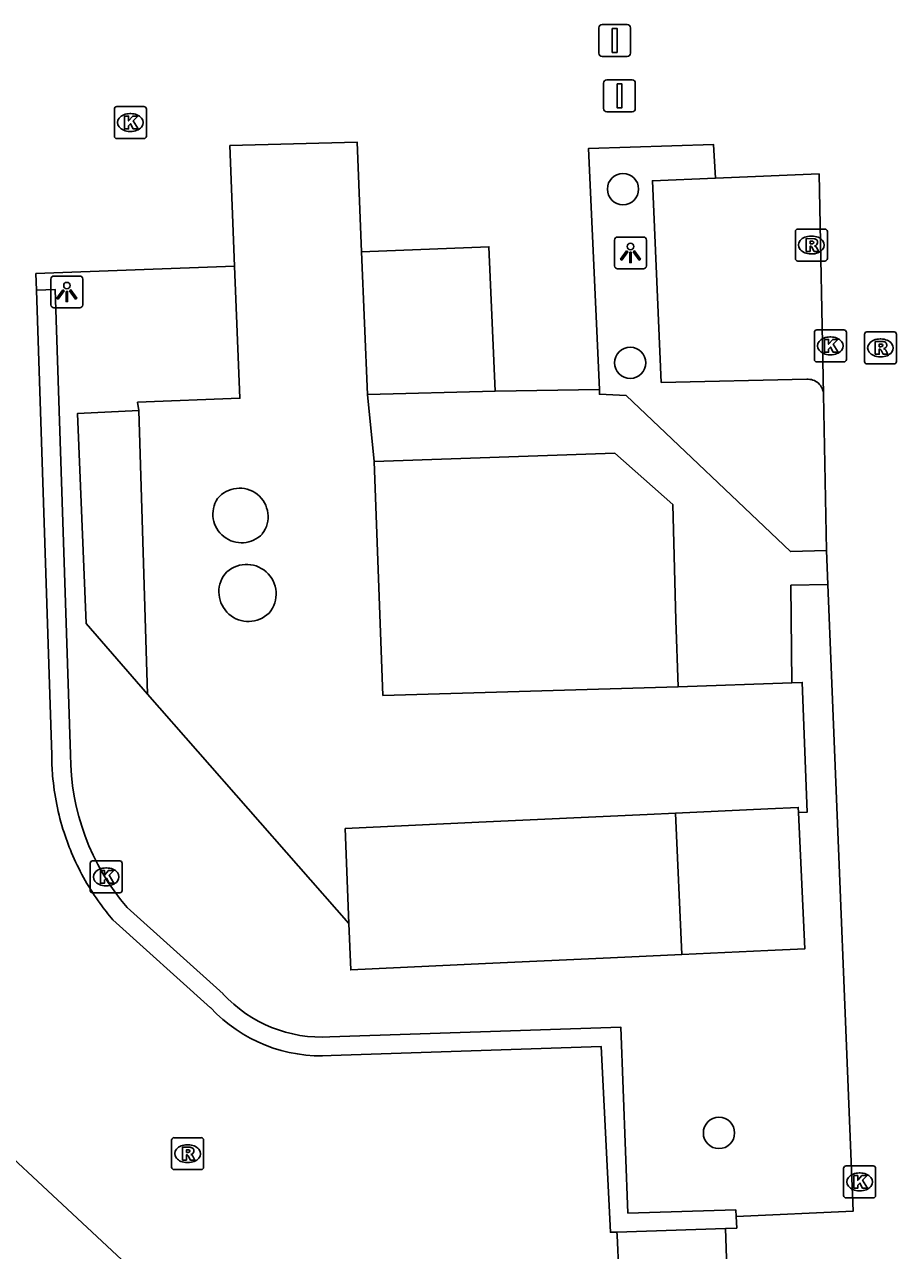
# Model space of a CAD drawing. Extents: x 160557 to 161245, y 385330 to 386505.
# Drawn here: x 160976.74 to 161004.03, y 386332.29 to 386370.65 of the extents above; entities that cross this region are included whole.
import ezdxf

# ---------------------------------------------------------------- set-up
doc = ezdxf.new("R2010")
doc.units = 0
for name, color, linetype in [('IMGEO_Afsluitpaal', 7, 'Continuous'), ('IMGEO_Boom', 7, 'Continuous'), ('IMGEO_Hek', 7, 'Continuous'), ('IMGEO_Kolk', 7, 'Continuous'), ('IMGEO_Lichtpunt', 7, 'Continuous'), ('IMGEO_Muur', 7, 'Continuous'), ('IMGEO_Opslagtank', 7, 'Continuous'), ('IMGEO_Pand', 7, 'Continuous'), ('IMGEO_Parkeervlak_open', 7, 'Continuous'), ('IMGEO_Rijbaan_lokaal_gesloten', 7, 'Continuous'), ('IMGEO_Rijbaan_lokaal_open', 7, 'Continuous'), ('IMGEO_Rioolput', 7, 'Continuous'), ('IMGEO_Voetpad_open', 7, 'Continuous')]:
    doc.layers.add(name, color=color, linetype=linetype)

msp = doc.modelspace()

# ---------------------------------------------------------------- linework, layer by layer
at = {"layer": 'IMGEO_Afsluitpaal'}
for p, q in [((160994.814, 386370.655), (160995.604, 386370.655)), ((160995.604, 386370.655), (160994.814, 386370.655)), ((160994.714, 386369.755), (160994.714, 386370.555)), ((160994.714, 386370.555), (160994.714, 386369.755)), ((160995.704, 386370.555), (160995.704, 386369.755)), ((160995.704, 386369.755), (160995.704, 386370.555)), ((160995.604, 386369.655), (160994.814, 386369.655)), ((160994.814, 386369.655), (160995.604, 386369.655)), ((160994.864, 386368.023), (160994.864, 386368.823)), ((160994.864, 386368.823), (160994.864, 386368.023)), ((160994.964, 386368.923), (160995.754, 386368.923)), ((160995.754, 386368.923), (160994.964, 386368.923)), ((160995.854, 386368.823), (160995.854, 386368.023)), ((160995.854, 386368.023), (160995.854, 386368.823)), ((160995.754, 386367.923), (160994.964, 386367.923)), ((160994.964, 386367.923), (160995.754, 386367.923))]:
    msp.add_line(p, q, dxfattribs=at)
for points in [[(160995.134, 386370.53), (160995.284, 386370.53), (160995.284, 386369.78), (160995.134, 386369.78), (160995.134, 386370.53)], [(160995.284, 386368.798), (160995.434, 386368.798), (160995.434, 386368.048), (160995.284, 386368.048), (160995.284, 386368.798)]]:
    msp.add_lwpolyline(points, dxfattribs=at)
for centre, start, end in [((160994.814, 386370.555), 90, 180), ((160994.814, 386370.555), 90, 180), ((160995.604, 386370.555), 0, 90), ((160995.604, 386370.555), 360, 90), ((160994.814, 386369.755), 180, 270), ((160994.814, 386369.755), 180, 270), ((160995.604, 386369.755), 270, 0), ((160995.604, 386369.755), 270, 0), ((160994.964, 386368.823), 90, 180), ((160994.964, 386368.823), 90, 180), ((160995.754, 386368.823), 0, 90), ((160995.754, 386368.823), 360, 90), ((160994.964, 386368.023), 180, 270), ((160994.964, 386368.023), 180, 270), ((160995.754, 386368.023), 270, 0), ((160995.754, 386368.023), 270, 0)]:
    msp.add_arc(centre, 0.1, start, end, dxfattribs=at)
at = {"layer": 'IMGEO_Boom'}
for centre in [(160995.469, 386365.505), (160995.694, 386360.068), (160998.472, 386335.969)]:
    msp.add_circle(centre, 0.489, dxfattribs=at)
at = {"layer": 'IMGEO_Hek'}
msp.add_lwpolyline([(160980.318, 386358.578), (160978.406, 386358.483), (160978.671, 386351.909), (160980.59, 386349.698), (160986.892, 386342.52)], dxfattribs=at)
at = {"layer": 'IMGEO_Kolk'}
for p, q in [((160979.555, 386367.161), (160979.555, 386368.013)), ((160979.63, 386368.087), (160980.482, 386368.087)), ((160980.556, 386368.013), (160980.556, 386367.161)), ((160980.043, 386367.867), (160980.068, 386367.867)), ((160980.066, 386367.307), (160980.041, 386367.307)), ((160980.482, 386367.087), (160979.63, 386367.087)), ((161001.456, 386360.172), (161001.456, 386361.024)), ((161001.531, 386361.098), (161002.383, 386361.098)), ((161002.457, 386361.024), (161002.457, 386360.172)), ((161001.944, 386360.878), (161001.969, 386360.878)), ((161001.967, 386360.318), (161001.942, 386360.318)), ((161002.383, 386360.098), (161001.531, 386360.098)), ((160978.798, 386343.556), (160978.798, 386344.408)), ((160978.873, 386344.482), (160979.725, 386344.482)), ((160979.286, 386344.262), (160979.311, 386344.262)), ((160979.799, 386344.408), (160979.799, 386343.556)), ((160979.725, 386343.482), (160978.873, 386343.482)), ((160979.309, 386343.702), (160979.284, 386343.702)), ((161002.447, 386334.937), (161003.299, 386334.937)), ((161002.372, 386334.011), (161002.372, 386334.863)), ((161002.86, 386334.717), (161002.885, 386334.717)), ((161003.373, 386334.863), (161003.373, 386334.011)), ((161002.883, 386334.157), (161002.858, 386334.157)), ((161003.299, 386333.937), (161002.447, 386333.937))]:
    msp.add_line(p, q, dxfattribs=at)
for points in [[(160979.555, 386367.161), (160979.555, 386368.013)], [(160979.63, 386368.087), (160980.482, 386368.087)], [(160980.556, 386368.013), (160980.556, 386367.161)], [(160979.876, 386367.787), (160979.999, 386367.787), (160979.999, 386367.636), (160980.129, 386367.787), (160980.293, 386367.787), (160980.147, 386367.636), (160980.3, 386367.387), (160980.148, 386367.387), (160980.063, 386367.551), (160979.999, 386367.484), (160979.999, 386367.387), (160979.876, 386367.387), (160979.876, 386367.787)], [(160980.482, 386367.087), (160979.63, 386367.087)], [(161001.456, 386360.172), (161001.456, 386361.024)], [(161001.531, 386361.098), (161002.383, 386361.098)], [(161002.457, 386361.024), (161002.457, 386360.172)], [(161001.777, 386360.798), (161001.9, 386360.798), (161001.9, 386360.647), (161002.03, 386360.798), (161002.194, 386360.798), (161002.048, 386360.647), (161002.201, 386360.398), (161002.049, 386360.398), (161001.964, 386360.562), (161001.9, 386360.495), (161001.9, 386360.398), (161001.777, 386360.398), (161001.777, 386360.798)], [(161002.383, 386360.098), (161001.531, 386360.098)], [(160978.798, 386343.556), (160978.798, 386344.408)], [(160978.873, 386344.482), (160979.725, 386344.482)], [(160979.119, 386344.182), (160979.242, 386344.182), (160979.242, 386344.031), (160979.372, 386344.182), (160979.536, 386344.182), (160979.39, 386344.031), (160979.543, 386343.782), (160979.391, 386343.782), (160979.306, 386343.946), (160979.242, 386343.879), (160979.242, 386343.782), (160979.119, 386343.782), (160979.119, 386344.182)], [(160979.799, 386344.408), (160979.799, 386343.556)], [(160979.725, 386343.482), (160978.873, 386343.482)], [(161002.447, 386334.937), (161003.299, 386334.937)], [(161002.372, 386334.011), (161002.372, 386334.863)], [(161002.693, 386334.637), (161002.816, 386334.637), (161002.816, 386334.486), (161002.946, 386334.637), (161003.11, 386334.637), (161002.964, 386334.486), (161003.117, 386334.237), (161002.965, 386334.237), (161002.88, 386334.401), (161002.816, 386334.334), (161002.816, 386334.237), (161002.693, 386334.237), (161002.693, 386334.637)], [(161003.373, 386334.863), (161003.373, 386334.011)], [(161003.299, 386333.937), (161002.447, 386333.937)]]:
    msp.add_lwpolyline(points, dxfattribs=at)
for centre, start, end in [((160979.632, 386368.011), 91.552, 178.448), ((160979.632, 386368.011), 91.552, 178.448), ((160980.48, 386368.011), 1.552, 88.448), ((160980.48, 386368.011), 1.552, 88.448), ((160979.632, 386367.163), 181.552, 268.448), ((160979.632, 386367.163), 181.552, 268.448), ((160980.48, 386367.163), 271.552, 358.448), ((160980.48, 386367.163), 271.552, 358.448), ((161001.533, 386361.022), 91.552, 178.448), ((161001.533, 386361.022), 91.552, 178.448), ((161002.381, 386361.022), 1.552, 88.448), ((161002.381, 386361.022), 1.552, 88.448), ((161001.533, 386360.174), 181.552, 268.448), ((161001.533, 386360.174), 181.552, 268.448), ((161002.381, 386360.174), 271.552, 358.448), ((161002.381, 386360.174), 271.552, 358.448), ((160978.875, 386344.406), 91.552, 178.448), ((160978.875, 386344.406), 91.552, 178.448), ((160979.723, 386344.406), 1.552, 88.448), ((160979.723, 386344.406), 1.552, 88.448), ((160978.875, 386343.558), 181.552, 268.448), ((160978.875, 386343.558), 181.552, 268.448), ((160979.723, 386343.558), 271.552, 358.448), ((160979.723, 386343.558), 271.552, 358.448), ((161002.449, 386334.861), 91.552, 178.448), ((161002.449, 386334.861), 91.552, 178.448), ((161003.297, 386334.861), 1.552, 88.448), ((161003.297, 386334.861), 1.552, 88.448), ((161002.449, 386334.013), 181.552, 268.448), ((161002.449, 386334.013), 181.552, 268.448), ((161003.297, 386334.013), 271.552, 358.448), ((161003.297, 386334.013), 271.552, 358.448)]:
    msp.add_arc(centre, 0.0765, start, end, dxfattribs=at)
for centre, major_axis, ratio, start_param, end_param in [((160980.042, 386367.587), (-0.387, 0.002), 0.722429, 4.712389, 7.853982), ((160980.067, 386367.587), (-0.39, 0.002), 0.717154, 1.570796, 4.712389), ((161001.943, 386360.598), (-0.387, 0.002), 0.722429, 4.712389, 7.853982), ((161001.968, 386360.598), (-0.39, 0.002), 0.717154, 1.570796, 4.712389), ((160979.285, 386343.982), (-0.387, 0.002), 0.722429, 4.712389, 7.853982), ((160979.31, 386343.982), (-0.39, 0.002), 0.717154, 1.570796, 4.712389), ((161002.859, 386334.437), (-0.387, 0.002), 0.722429, 4.712389, 7.853982), ((161002.884, 386334.437), (-0.39, 0.002), 0.717154, 1.570796, 4.712389)]:
    msp.add_ellipse(centre, major_axis=major_axis, ratio=ratio, start_param=start_param, end_param=end_param, dxfattribs=at)
at = {"layer": 'IMGEO_Lichtpunt'}
for p, q in [((160995.205, 386363.91), (160995.205, 386363.103)), ((160995.205, 386363.91), (160995.205, 386363.103)), ((160996.107, 386364.005), (160995.299, 386364.005)), ((160996.107, 386364.005), (160995.299, 386364.005)), ((160996.201, 386363.103), (160996.201, 386363.91)), ((160996.201, 386363.103), (160996.201, 386363.91)), ((160995.299, 386363.009), (160996.107, 386363.009)), ((160995.299, 386363.009), (160996.107, 386363.009)), ((160977.57, 386362.689), (160977.57, 386361.882)), ((160977.57, 386362.689), (160977.57, 386361.882)), ((160978.472, 386362.784), (160977.664, 386362.784)), ((160978.472, 386362.784), (160977.664, 386362.784)), ((160978.566, 386361.882), (160978.566, 386362.689)), ((160978.566, 386361.882), (160978.566, 386362.689)), ((160977.664, 386361.788), (160978.472, 386361.788)), ((160977.664, 386361.788), (160978.472, 386361.788))]:
    msp.add_line(p, q, dxfattribs=at)
for points in [[(160995.579, 386363.574), (160995.618, 386363.546), (160995.43, 386363.284), (160995.392, 386363.311), (160995.579, 386363.574)], [(160995.681, 386363.526), (160995.728, 386363.526), (160995.728, 386363.204), (160995.681, 386363.204), (160995.681, 386363.526)], [(160995.791, 386363.546), (160995.829, 386363.573), (160996.016, 386363.311), (160995.977, 386363.283), (160995.791, 386363.546)], [(160977.944, 386362.353), (160977.983, 386362.325), (160977.795, 386362.063), (160977.757, 386362.09), (160977.944, 386362.353)], [(160978.046, 386362.305), (160978.093, 386362.305), (160978.093, 386361.983), (160978.046, 386361.983), (160978.046, 386362.305)], [(160978.156, 386362.325), (160978.194, 386362.352), (160978.381, 386362.09), (160978.342, 386362.062), (160978.156, 386362.325)]]:
    msp.add_lwpolyline(points, dxfattribs=at)
for centre in [(160995.704, 386363.708), (160978.069, 386362.487)]:
    msp.add_circle(centre, 0.0994, dxfattribs=at)
for centre, start, end in [((160995.299, 386363.91), 90, 180), ((160995.299, 386363.91), 90, 180), ((160996.107, 386363.91), 0, 90), ((160996.107, 386363.91), 0, 90), ((160995.299, 386363.103), 180, 270), ((160995.299, 386363.103), 180, 270), ((160996.107, 386363.103), 270, 0), ((160996.107, 386363.103), 270, 360), ((160977.664, 386362.689), 90, 180), ((160977.664, 386362.689), 90, 180), ((160978.472, 386362.689), 0, 90), ((160978.472, 386362.689), 0, 90), ((160977.664, 386361.882), 180, 270), ((160977.664, 386361.882), 180, 270), ((160978.472, 386361.882), 270, 0), ((160978.472, 386361.882), 270, 360)]:
    msp.add_arc(centre, 0.0946, start, end, dxfattribs=at)
at = {"layer": 'IMGEO_Muur'}
for points in [[(160978.183, 386347.81), (160977.704, 386362.36), (160977.117, 386362.339)], [(160977.117, 386362.339), (160977.596, 386347.791)], [(160982.955, 386340.326), (160979.954, 386343.024)], [(160979.508, 386342.642), (160982.562, 386339.889)], [(160999.007, 386333.356), (160998.996, 386333.559), (160995.621, 386333.462), (160995.401, 386339.282), (160986.298, 386338.974)], [(160986.335, 386338.388), (160994.786, 386338.674), (160995.074, 386332.859), (160995.281, 386332.866)], [(160998.677, 386332.981), (160995.281, 386332.866)], [(160998.677, 386332.981), (160999.026, 386332.993), (160999.007, 386333.356)]]:
    msp.add_lwpolyline(points, dxfattribs=at)
for centre, radius, start, end in [((160984.889, 386347.79), 7.293, 179.9958, 185.0223), ((160985.549, 386347.815), 7.366, 180.0394, 220.5733), ((160985.494, 386347.802), 7.896, 184.7203, 197.9367), ((160985.879, 386347.941), 8.306, 198.0289, 203.3773), ((160985.62, 386347.855), 8.034, 203.5489, 215.8997), ((160985.574, 386347.834), 7.984, 215.9732, 220.5627), ((160986.044, 386343.156), 4.19, 222.4898, 273.4707), ((160986.04, 386343.139), 4.76, 223.0592, 273.5529)]:
    msp.add_arc(centre, radius, start, end, dxfattribs=at)
at = {"layer": 'IMGEO_Opslagtank'}
for centre, radius, start, end in [((160983.471, 386355.251), 0.894, 322.9885, 140.4523), ((160983.536, 386355.334), 0.898, 147.142, 316.2989), ((160983.694, 386352.836), 0.923, 319.6057, 137.6894), ((160983.75, 386352.9), 0.925, 142.9636, 314.3315)]:
    msp.add_arc(centre, radius, start, end, dxfattribs=at)
at = {"layer": 'IMGEO_Pand'}
for points in [[(160997.198, 386349.924), (160997.119, 386352.011), (160997.026, 386355.631), (160995.216, 386357.237), (160987.687, 386356.975)], [(160987.687, 386356.975), (160987.956, 386349.662), (160997.198, 386349.924)], [(160997.107, 386345.977), (161000, 386346.112), (161000.952, 386346.157), (161000.959, 386346)], [(160986.892, 386342.52), (160986.777, 386345.493), (160990.963, 386345.689), (160996.226, 386345.936), (160997.107, 386345.977)], [(160997.107, 386345.977), (160997.314, 386341.552)], [(161000.959, 386346), (161001.159, 386341.731), (161000, 386341.677), (160997.314, 386341.552)], [(160997.314, 386341.552), (160995.08, 386341.448), (160991.17, 386341.266), (160986.949, 386341.07), (160986.892, 386342.52)], [(160989.914, 386322.568), (160989.852, 386322.626), (160989.212, 386323.222), (160985.237, 386326.924), (160979.628, 386332.148), (160973.902, 386337.48)]]:
    msp.add_lwpolyline(points, dxfattribs=at)
at = {"layer": 'IMGEO_Parkeervlak_open'}
msp.add_lwpolyline([(160998.363, 386365.847), (160996.387, 386365.765), (160996.667, 386359.455), (161001.218, 386359.553)], dxfattribs=at)
msp.add_arc((161001.255, 386359.068), 0.486, 1.3822, 94.3656, dxfattribs=at)
at = {"layer": 'IMGEO_Rijbaan_lokaal_gesloten'}
for points in [[(160987.292, 386363.539), (160987.157, 386366.971), (160983.171, 386366.868), (160983.316, 386363.093)], [(160987.292, 386363.539), (160987.474, 386359.081)], [(160983.316, 386363.093), (160983.482, 386358.96), (160980.282, 386358.832), (160980.318, 386358.578), (160980.59, 386349.698), (160986.892, 386342.52)], [(160987.687, 386356.975), (160987.474, 386359.081)], [(161000.747, 386350.053), (160997.198, 386349.924)], [(161000.959, 386346), (161001.236, 386346.011), (161001.078, 386350.066), (161000.747, 386350.053)]]:
    msp.add_lwpolyline(points, dxfattribs=at)
at = {"layer": 'IMGEO_Rijbaan_lokaal_open'}
for points in [[(160998.363, 386365.847), (160998.298, 386366.901), (160994.393, 386366.775), (160994.73, 386359.234)], [(161001.741, 386359.08), (161001.606, 386365.982), (160998.363, 386365.847)], [(160991.465, 386359.177), (160991.274, 386363.701), (160987.292, 386363.539)], [(160977.117, 386362.339), (160977.103, 386362.862), (160983.316, 386363.093)], [(160994.73, 386359.234), (160991.465, 386359.177)], [(161001.836, 386354.196), (161001.741, 386359.08)], [(161001.878, 386353.134), (161001.836, 386354.196)], [(161001.878, 386353.134), (161001.99, 386350.291), (161002.669, 386333.516), (160999.007, 386333.356)], [(160998.758, 386330.49), (160998.677, 386332.981)], [(160995.281, 386332.866), (160995.285, 386332.772), (160995.387, 386330.429), (160995.391, 386330.33)]]:
    msp.add_lwpolyline(points, dxfattribs=at)
at = {"layer": 'IMGEO_Rioolput'}
for p, q in [((161000.862, 386363.328), (161000.862, 386364.18)), ((161000.937, 386364.254), (161001.789, 386364.254)), ((161001.863, 386364.18), (161001.863, 386363.328)), ((161001.35, 386364.034), (161001.375, 386364.034)), ((161001.373, 386363.474), (161001.348, 386363.474)), ((161001.789, 386363.254), (161000.937, 386363.254)), ((161003.099, 386361.035), (161003.951, 386361.035)), ((161003.024, 386360.109), (161003.024, 386360.961)), ((161003.512, 386360.815), (161003.537, 386360.815)), ((161004.025, 386360.961), (161004.025, 386360.109)), ((161003.535, 386360.255), (161003.51, 386360.255)), ((161003.951, 386360.035), (161003.099, 386360.035)), ((160981.347, 386334.895), (160981.347, 386335.747)), ((160981.422, 386335.821), (160982.274, 386335.821)), ((160982.348, 386335.747), (160982.348, 386334.895)), ((160981.835, 386335.601), (160981.86, 386335.601)), ((160981.858, 386335.041), (160981.833, 386335.041)), ((160982.274, 386334.821), (160981.422, 386334.821))]:
    msp.add_line(p, q, dxfattribs=at)
for points in [[(161000.862, 386363.328), (161000.862, 386364.18)], [(161000.937, 386364.254), (161001.789, 386364.254)], [(161001.863, 386364.18), (161001.863, 386363.328)], [(161001.451, 386363.952), (161001.199, 386363.954), (161001.199, 386363.554)], [(161001.199, 386363.554), (161001.323, 386363.554), (161001.323, 386363.716), (161001.334, 386363.716)], [(161001.377, 386363.873), (161001.323, 386363.873), (161001.323, 386363.792)], [(161001.323, 386363.792), (161001.375, 386363.792)], [(161001.381, 386363.687), (161001.452, 386363.554), (161001.592, 386363.554), (161001.527, 386363.68)], [(161001.789, 386363.254), (161000.937, 386363.254)], [(161003.099, 386361.035), (161003.951, 386361.035)], [(161003.024, 386360.109), (161003.024, 386360.961)], [(161003.613, 386360.733), (161003.361, 386360.735), (161003.361, 386360.335)], [(161003.539, 386360.654), (161003.485, 386360.654), (161003.485, 386360.573)], [(161004.025, 386360.961), (161004.025, 386360.109)], [(161003.361, 386360.335), (161003.485, 386360.335), (161003.485, 386360.497), (161003.496, 386360.497)], [(161003.485, 386360.573), (161003.537, 386360.573)], [(161003.543, 386360.468), (161003.614, 386360.335), (161003.754, 386360.335), (161003.689, 386360.461)], [(161003.951, 386360.035), (161003.099, 386360.035)], [(160981.347, 386334.895), (160981.347, 386335.747)], [(160981.422, 386335.821), (160982.274, 386335.821)], [(160982.348, 386335.747), (160982.348, 386334.895)], [(160981.936, 386335.519), (160981.684, 386335.521), (160981.684, 386335.121)], [(160981.684, 386335.121), (160981.808, 386335.121), (160981.808, 386335.283), (160981.819, 386335.283)], [(160981.862, 386335.44), (160981.808, 386335.44), (160981.808, 386335.359)], [(160981.808, 386335.359), (160981.86, 386335.359)], [(160981.866, 386335.254), (160981.937, 386335.121), (160982.077, 386335.121), (160982.012, 386335.247)], [(160982.274, 386334.821), (160981.422, 386334.821)]]:
    msp.add_lwpolyline(points, dxfattribs=at)
for centre, radius, start, end in [((161000.939, 386364.178), 0.0765, 91.552, 178.448), ((161000.939, 386364.178), 0.0765, 91.552, 178.448), ((161001.787, 386364.178), 0.0765, 1.552, 88.448), ((161001.787, 386364.178), 0.0765, 1.552, 88.448), ((161001.333, 386363.663), 0.0533, 26.0293, 88.6989), ((161001.359, 386363.981), 0.19, 274.7715, 282.9687), ((161001.383, 386363.777), 0.0964, 77.0061, 93.1865), ((161001.397, 386363.834), 0.0378, 276.6634, 79.6772), ((161001.45, 386363.842), 0.109, 350.3612, 89.416), ((161001.448, 386363.842), 0.112, 277.5842, 350.9817), ((161001.432, 386363.627), 0.108, 29.5134, 73.7905), ((161000.939, 386363.33), 0.0765, 181.552, 268.448), ((161000.939, 386363.33), 0.0765, 181.552, 268.448), ((161001.787, 386363.33), 0.0765, 271.552, 358.448), ((161001.787, 386363.33), 0.0765, 271.552, 358.448), ((161003.101, 386360.959), 0.0765, 91.552, 178.448), ((161003.101, 386360.959), 0.0765, 91.552, 178.448), ((161003.949, 386360.959), 0.0765, 1.552, 88.448), ((161003.949, 386360.959), 0.0765, 1.552, 88.448), ((161003.545, 386360.558), 0.0964, 77.0061, 93.1865), ((161003.559, 386360.615), 0.0378, 276.6634, 79.6772), ((161003.612, 386360.623), 0.109, 350.3612, 89.416), ((161003.61, 386360.623), 0.112, 277.5842, 350.9817), ((161003.495, 386360.444), 0.0533, 26.0293, 88.6989), ((161003.521, 386360.762), 0.19, 274.7715, 282.9687), ((161003.594, 386360.408), 0.108, 29.5134, 73.7905), ((161003.101, 386360.111), 0.0765, 181.552, 268.448), ((161003.101, 386360.111), 0.0765, 181.552, 268.448), ((161003.949, 386360.111), 0.0765, 271.552, 358.448), ((161003.949, 386360.111), 0.0765, 271.552, 358.448), ((160981.424, 386335.745), 0.0765, 91.552, 178.448), ((160981.424, 386335.745), 0.0765, 91.552, 178.448), ((160982.272, 386335.745), 0.0765, 1.552, 88.448), ((160982.272, 386335.745), 0.0765, 1.552, 88.448), ((160981.818, 386335.23), 0.0533, 26.0293, 88.6989), ((160981.844, 386335.548), 0.19, 274.7715, 282.9687), ((160981.868, 386335.344), 0.0964, 77.0061, 93.1865), ((160981.882, 386335.401), 0.0378, 276.6634, 79.6772), ((160981.935, 386335.409), 0.109, 350.3612, 89.416), ((160981.933, 386335.409), 0.112, 277.5842, 350.9817), ((160981.917, 386335.194), 0.108, 29.5134, 73.7905), ((160981.424, 386334.897), 0.0765, 181.552, 268.448), ((160981.424, 386334.897), 0.0765, 181.552, 268.448), ((160982.272, 386334.897), 0.0765, 271.552, 358.448), ((160982.272, 386334.897), 0.0765, 271.552, 358.448)]:
    msp.add_arc(centre, radius, start, end, dxfattribs=at)
for centre, major_axis, ratio, start_param, end_param in [((161001.349, 386363.754), (-0.387, 0.002), 0.722429, 4.712389, 7.853982), ((161001.374, 386363.754), (-0.39, 0.002), 0.717154, 1.570796, 4.712389), ((161003.511, 386360.535), (-0.387, 0.002), 0.722429, 4.712389, 7.853982), ((161003.536, 386360.535), (-0.39, 0.002), 0.717154, 1.570796, 4.712389), ((160981.834, 386335.321), (-0.387, 0.002), 0.722429, 4.712389, 7.853982), ((160981.859, 386335.321), (-0.39, 0.002), 0.717154, 1.570796, 4.712389)]:
    msp.add_ellipse(centre, major_axis=major_axis, ratio=ratio, start_param=start_param, end_param=end_param, dxfattribs=at)
at = {"layer": 'IMGEO_Voetpad_open'}
for points in [[(160987.474, 386359.081), (160991.465, 386359.177)], [(160994.73, 386359.234), (160994.732, 386359.085), (160995.568, 386359.046), (161000.707, 386354.161), (161001.836, 386354.196)], [(161000.747, 386350.053), (161000.722, 386353.106), (161001.878, 386353.134)]]:
    msp.add_lwpolyline(points, dxfattribs=at)

doc.saveas('drawing.dxf')
